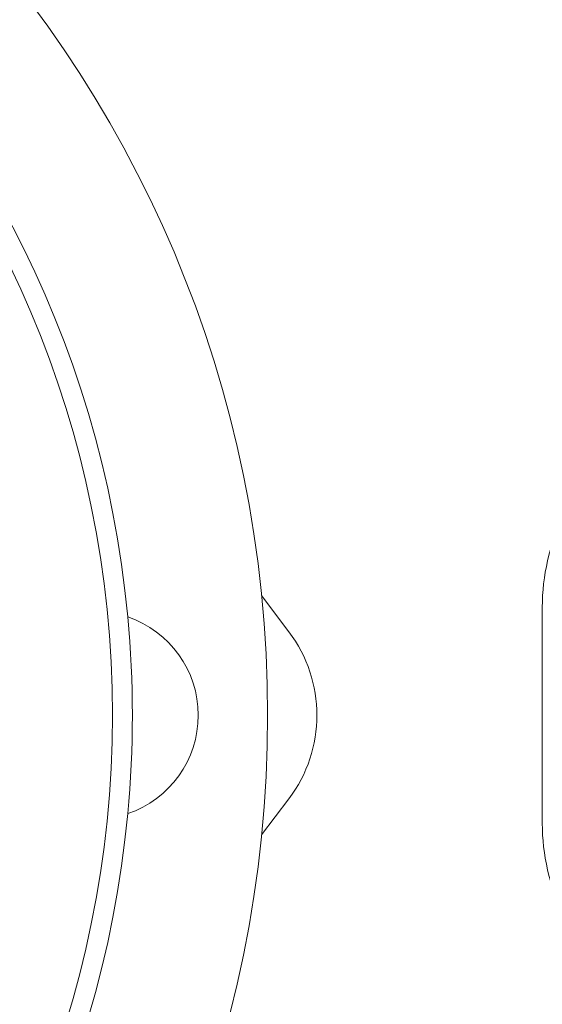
# Model space of a CAD drawing. Header units: inches. Extents: x 382808 to 408593, y -18409 to -9482.
# Tile 375 of 438: x 405184.06 to 405185.57, y -17218.38 to -17215.54. Entities that reach past the tile are written whole.
import ezdxf

# ---------------------------------------------------------------- set-up
doc = ezdxf.new("R2010")
doc.units = ezdxf.units.IN
doc.header["$LTSCALE"] = 2
doc.header["$MEASUREMENT"] = 0
doc.layers.add('!!!LOZAMET_Nr_pióra__9', color=220, linetype='CONTINUOUS', lineweight=0)

msp = doc.modelspace()

# ---------------------------------------------------------------- linework, layer by layer
at = {"layer": '!!!LOZAMET_Nr_pióra__9', "color": 7, "linetype": 'Continuous', "lineweight": 0}
for p, q in [((405184.7616, -17217.2003), (405184.8404, -17217.3046)), ((405185.571, -17217.2341), (405185.571, -17217.8574)), ((405184.7616, -17217.8912), (405184.8404, -17217.7869))]:
    msp.add_line(p, q, dxfattribs=at)
for radius in [3.435, 2.9873]:
    msp.add_circle((405181.344, -17217.5457), radius, dxfattribs=at)
for centre, radius, start, end in [((405181.344, -17217.5457), 4.75, 11.4482, 348.5518), ((405181.344, -17217.5457), 3.045, 5.3512, 354.6488), ((405186.171, -17217.2341), 0.6, 128.6598, 180), ((405184.279, -17217.5457), 0.3, 288.81, 71.19), ((405181.344, -17217.5457), 3.045, 354.6488, 5.3512), ((405184.5212, -17217.5457), 0.4, 322.9285, 37.0715), ((405186.171, -17217.8574), 0.6, 180, 231.3402)]:
    msp.add_arc(centre, radius, start, end, dxfattribs=at)

doc.saveas('drawing.dxf')
